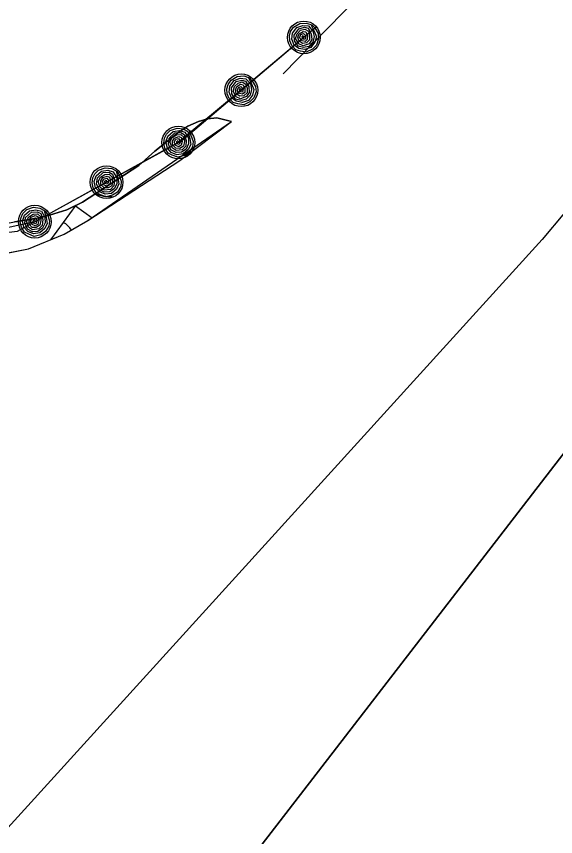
# Model space of a CAD drawing. Extents: x 3905714 to 3926767, y 183354 to 205755.
# Drawn here: x 3919245.6 to 3919508.7, y 197826.5 to 198227.2 of the extents above; entities that cross this region are included whole.
import ezdxf

# ---------------------------------------------------------------- set-up
doc = ezdxf.new("R2010")
doc.units = 0
for name, color, linetype in [('V-LEVE-TOET', 7, 'Continuous'), ('V-RRAP-FSHR', 7, 'Continuous'), ('V-TOPO-DPTH', 7, 'Continuous'), ('V-TOPO-MINR', 7, 'Continuous'), ('V-TOPO-SHOR', 7, 'Continuous'), ('V-WETL-SWMP', 7, 'Continuous')]:
    doc.layers.add(name, color=color, linetype=linetype)

msp = doc.modelspace()

# ---------------------------------------------------------------- linework, layer by layer
at = {"layer": 'V-LEVE-TOET'}
msp.add_line((3919375.79, 198199.15), (3919425.74, 198250.49), dxfattribs=at)
at = {"layer": 'V-RRAP-FSHR'}
for points in [[(3919389.77, 198223.15), (3919391.2, 198221.64), (3919392.83, 198218.8), (3919393.05, 198216.23), (3919391.97, 198213.21), (3919390, 198211.28), (3919387.01, 198209.82), (3919384.15, 198210.31), (3919381.95, 198210.91), (3919380.01, 198212.98), (3919378.98, 198215.29), (3919378.86, 198217.65), (3919379.38, 198219.8), (3919380.84, 198221.96), (3919383.85, 198223.71), (3919387.03, 198223.94), (3919389.31, 198223.19), (3919390.9, 198220.05), (3919391.97, 198217.28), (3919391.27, 198214.58), (3919389.29, 198212.02), (3919386.36, 198211), (3919383.4, 198211.56), (3919381.15, 198213.22), (3919379.91, 198216.04), (3919380.24, 198219), (3919382.34, 198221.74), (3919385.27, 198222.8), (3919388.05, 198222.55), (3919390.29, 198220.03), (3919390.86, 198217.33), (3919390.21, 198214.56), (3919388.28, 198212.58), (3919385.71, 198211.95), (3919383.06, 198212.69), (3919381.24, 198215.25), (3919381.06, 198218.08), (3919383.35, 198221.21), (3919386.1, 198221.96), (3919387.92, 198221.4), (3919389.46, 198218.75), (3919389.74, 198215.89), (3919388.41, 198213.84), (3919385.54, 198212.83), (3919383.38, 198213.8), (3919381.82, 198216.46), (3919382.51, 198218.77), (3919384.27, 198220.45), (3919386.35, 198221.03), (3919388.11, 198219.95), (3919388.65, 198218.03), (3919388.65, 198215.73), (3919387.14, 198214.3), (3919385.2, 198214), (3919383.39, 198215.23), (3919382.97, 198217.1), (3919383.6, 198218.74), (3919385.49, 198219.92), (3919386.8, 198219.68), (3919387.64, 198217.87), (3919387.54, 198215.95), (3919386.47, 198215), (3919384.94, 198215.31), (3919383.79, 198216.8), (3919384.44, 198218.3), (3919385.65, 198218.86), (3919386.8, 198217.69), (3919386.52, 198216.07), (3919385.34, 198216.15), (3919384.99, 198217.24), (3919385.49, 198217.92), (3919385.91, 198216.97)], [(3919391.97, 198222.12), (3919326.22, 198166.5), (3919245.96, 198122.18), (3919169.43, 198112.79), (3919098.44, 198137.37), (3919007.78, 198174.19)], [(3919385.86, 198216.95), (3919355.32, 198191.12), (3919324.57, 198165.59), (3919289.56, 198146.26), (3919254.54, 198126.92), (3919215.99, 198118.51), (3919176.29, 198113.63), (3919138.16, 198123.62), (3919100.36, 198136.7), (3919063.26, 198151.66), (3919026.2, 198166.71), (3919049.19, 198100.75), (3919050.54, 198060.77), (3919053.47, 198020.89)], [(3919359.23, 198197.32), (3919360.66, 198195.81), (3919362.29, 198192.97), (3919362.51, 198190.4), (3919361.43, 198187.38), (3919359.46, 198185.44), (3919356.47, 198183.99), (3919353.61, 198184.48), (3919351.41, 198185.08), (3919349.47, 198187.15), (3919348.44, 198189.46), (3919348.32, 198191.81), (3919348.83, 198193.97), (3919350.3, 198196.13), (3919353.31, 198197.87), (3919356.49, 198198.11), (3919358.77, 198197.36), (3919360.36, 198194.21), (3919361.43, 198191.45), (3919360.73, 198188.74), (3919358.75, 198186.19), (3919355.82, 198185.17), (3919352.86, 198185.73), (3919350.61, 198187.39), (3919349.37, 198190.21), (3919349.7, 198193.17), (3919351.8, 198195.9), (3919354.73, 198196.97), (3919357.51, 198196.71), (3919359.75, 198194.2), (3919360.32, 198191.5), (3919359.67, 198188.73), (3919357.74, 198186.75), (3919355.18, 198186.11), (3919352.52, 198186.85), (3919350.7, 198189.41), (3919350.52, 198192.25), (3919352.81, 198195.38), (3919355.56, 198196.13), (3919357.38, 198195.56), (3919358.92, 198192.92), (3919359.2, 198190.05), (3919357.87, 198188.01), (3919355, 198187), (3919352.84, 198187.97), (3919351.28, 198190.63), (3919351.97, 198192.94), (3919353.73, 198194.62), (3919355.81, 198195.2), (3919357.57, 198194.11), (3919358.11, 198192.2), (3919358.11, 198189.9), (3919356.6, 198188.46), (3919354.66, 198188.17), (3919352.85, 198189.4), (3919352.43, 198191.26), (3919353.06, 198192.91), (3919354.95, 198194.08), (3919356.26, 198193.85), (3919357.1, 198192.03), (3919357, 198190.11), (3919355.93, 198189.16), (3919354.4, 198189.48), (3919353.25, 198190.96), (3919353.9, 198192.47), (3919355.11, 198193.03), (3919356.26, 198191.86), (3919355.98, 198190.24), (3919354.8, 198190.32), (3919354.45, 198191.4), (3919354.95, 198192.09), (3919355.37, 198191.14)], [(3919329.62, 198170.9), (3919330.72, 198169.14), (3919331.77, 198166.04), (3919331.48, 198163.48), (3919329.82, 198160.72), (3919327.51, 198159.21), (3919324.3, 198158.38), (3919321.59, 198159.42), (3919319.55, 198160.43), (3919318.05, 198162.85), (3919317.5, 198165.31), (3919317.85, 198167.65), (3919318.77, 198169.66), (3919320.63, 198171.49), (3919323.93, 198172.61), (3919327.09, 198172.21), (3919329.18, 198171.03), (3919330.12, 198167.64), (3919330.63, 198164.71), (3919329.41, 198162.2), (3919326.97, 198160.08), (3919323.9, 198159.66), (3919321.1, 198160.79), (3919319.22, 198162.86), (3919318.56, 198165.87), (3919319.46, 198168.71), (3919322.06, 198170.98), (3919325.14, 198171.44), (3919327.82, 198170.65), (3919329.52, 198167.74), (3919329.54, 198164.98), (3919328.37, 198162.39), (3919326.09, 198160.83), (3919323.45, 198160.71), (3919320.98, 198161.96), (3919319.7, 198164.83), (3919320.08, 198167.65), (3919322.95, 198170.27), (3919325.78, 198170.46), (3919327.46, 198169.55), (3919328.45, 198166.65), (3919328.17, 198163.79), (3919326.46, 198162.04), (3919323.45, 198161.62), (3919321.52, 198162.99), (3919320.51, 198165.91), (3919321.64, 198168.04), (3919323.7, 198169.34), (3919325.85, 198169.49), (3919327.36, 198168.09), (3919327.52, 198166.1), (3919327.06, 198163.85), (3919325.3, 198162.74), (3919323.35, 198162.83), (3919321.81, 198164.39), (3919321.76, 198166.3), (3919322.71, 198167.79), (3919324.79, 198168.57), (3919326.02, 198168.09), (3919326.5, 198166.14), (3919326.02, 198164.27), (3919324.78, 198163.56), (3919323.34, 198164.17), (3919322.52, 198165.85), (3919323.44, 198167.19), (3919324.74, 198167.51), (3919325.63, 198166.13), (3919325.04, 198164.6), (3919323.9, 198164.91), (3919323.78, 198166.04), (3919324.4, 198166.62), (3919324.62, 198165.61)], [(3919294.6, 198151.57), (3919295.71, 198149.81), (3919296.75, 198146.71), (3919296.46, 198144.14), (3919294.81, 198141.39), (3919292.5, 198139.88), (3919289.28, 198139.04), (3919286.57, 198140.08), (3919284.54, 198141.1), (3919283.04, 198143.51), (3919282.48, 198145.98), (3919282.83, 198148.31), (3919283.75, 198150.33), (3919285.62, 198152.16), (3919288.91, 198153.27), (3919292.07, 198152.88), (3919294.16, 198151.69), (3919295.1, 198148.3), (3919295.61, 198145.38), (3919294.39, 198142.86), (3919291.95, 198140.75), (3919288.88, 198140.32), (3919286.08, 198141.45), (3919284.2, 198143.52), (3919283.54, 198146.53), (3919284.45, 198149.37), (3919287.04, 198151.64), (3919290.12, 198152.11), (3919292.8, 198151.31), (3919294.51, 198148.41), (3919294.53, 198145.65), (3919293.35, 198143.06), (3919291.07, 198141.5), (3919288.43, 198141.38), (3919285.97, 198142.62), (3919284.69, 198145.49), (3919285.07, 198148.31), (3919287.93, 198150.93), (3919290.77, 198151.12), (3919292.44, 198150.21), (3919293.44, 198147.32), (3919293.15, 198144.45), (3919291.44, 198142.7), (3919288.43, 198142.28), (3919286.5, 198143.65), (3919285.49, 198146.57), (3919286.62, 198148.7), (3919288.68, 198150), (3919290.83, 198150.16), (3919292.34, 198148.75), (3919292.5, 198146.77), (3919292.05, 198144.51), (3919290.29, 198143.4), (3919288.33, 198143.49), (3919286.8, 198145.05), (3919286.75, 198146.96), (3919287.69, 198148.46), (3919289.77, 198149.24), (3919291.01, 198148.75), (3919291.48, 198146.8), (3919291.01, 198144.94), (3919289.77, 198144.22), (3919288.33, 198144.83), (3919287.5, 198146.51), (3919288.43, 198147.86), (3919289.72, 198148.17), (3919290.62, 198146.8), (3919290.02, 198145.27), (3919288.89, 198145.57), (3919288.76, 198146.71), (3919289.38, 198147.28), (3919289.6, 198146.27)], [(3919259.58, 198132.23), (3919260.69, 198130.47), (3919261.73, 198127.37), (3919261.45, 198124.8), (3919259.79, 198122.05), (3919257.48, 198120.54), (3919254.27, 198119.71), (3919251.55, 198120.75), (3919249.52, 198121.76), (3919248.02, 198124.18), (3919247.46, 198126.64), (3919247.81, 198128.97), (3919248.74, 198130.99), (3919250.6, 198132.82), (3919253.9, 198133.94), (3919257.06, 198133.54), (3919259.15, 198132.36), (3919260.08, 198128.97), (3919260.6, 198126.04), (3919259.38, 198123.53), (3919256.94, 198121.41), (3919253.86, 198120.99), (3919251.07, 198122.11), (3919249.19, 198124.18), (3919248.53, 198127.2), (3919249.43, 198130.04), (3919252.02, 198132.3), (3919255.11, 198132.77), (3919257.79, 198131.98), (3919259.49, 198129.07), (3919259.51, 198126.31), (3919258.33, 198123.72), (3919256.05, 198122.16), (3919253.41, 198122.04), (3919250.95, 198123.29), (3919249.67, 198126.16), (3919250.05, 198128.97), (3919252.92, 198131.59), (3919255.75, 198131.79), (3919257.43, 198130.87), (3919258.42, 198127.98), (3919258.13, 198125.11), (3919256.42, 198123.37), (3919253.42, 198122.94), (3919251.49, 198124.32), (3919250.48, 198127.24), (3919251.61, 198129.36), (3919253.66, 198130.67), (3919255.82, 198130.82), (3919257.33, 198129.42), (3919257.49, 198127.43), (3919257.03, 198125.17), (3919255.27, 198124.07), (3919253.31, 198124.16), (3919251.78, 198125.72), (3919251.73, 198127.63), (3919252.68, 198129.12), (3919254.75, 198129.9), (3919255.99, 198129.41), (3919256.46, 198127.47), (3919255.99, 198125.6), (3919254.75, 198124.88), (3919253.31, 198125.49), (3919252.48, 198127.18), (3919253.41, 198128.52), (3919254.71, 198128.84), (3919255.6, 198127.46), (3919255.01, 198125.93), (3919253.87, 198126.24), (3919253.75, 198127.37), (3919254.36, 198127.95), (3919254.59, 198126.93)]]:
    msp.add_lwpolyline(points, dxfattribs=at)
for centre in [(3919385.86, 198216.95), (3919355.32, 198191.12), (3919324.57, 198165.59), (3919289.56, 198146.26), (3919254.54, 198126.92)]:
    msp.add_circle(centre, 8, dxfattribs=at)
at = {"layer": 'V-TOPO-DPTH'}
for points in [[(3920364.01, 199120.37), (3919905.55, 198619.39), (3919888.43, 198600.5), (3919871.98, 198580.97), (3919704.46, 198370.51), (3919703.34, 198369.07), (3919701.73, 198366.88), (3919700.65, 198365.42), (3919700.09, 198364.7), (3919666.35, 198321.06), (3919648.85, 198298.57), (3919631.26, 198276.16), (3919613.53, 198253.86), (3919595.7, 198231.63), (3919588.77, 198223.04), (3919567.31, 198196.65), (3919545.75, 198170.35), (3919524, 198144.2), (3919502.14, 198118.14), (3919038.46, 197607.31)], [(3919155.31, 197550.29), (3919768.56, 198345.67), (3920351.33, 198951.87)], [(3919155.31, 197550.29), (3919768.56, 198345.67), (3920351.33, 198951.87)]]:
    msp.add_lwpolyline(points, dxfattribs=at)
at = {"layer": 'V-TOPO-MINR'}
for points in [[(3920364.01, 199120.37), (3919905.55, 198619.39), (3919888.43, 198600.5), (3919871.98, 198580.97), (3919704.46, 198370.51), (3919703.34, 198369.07), (3919701.73, 198366.88), (3919700.65, 198365.42), (3919700.09, 198364.7), (3919666.35, 198321.06), (3919648.85, 198298.57), (3919631.26, 198276.16), (3919613.53, 198253.86), (3919595.7, 198231.63), (3919588.77, 198223.04), (3919567.31, 198196.65), (3919545.75, 198170.35), (3919524, 198144.2), (3919502.14, 198118.14), (3919038.46, 197607.31)], [(3920351.33, 198951.87), (3919768.56, 198345.67), (3919155.31, 197550.29)]]:
    msp.add_lwpolyline(points, dxfattribs=at)
at = {"layer": 'V-TOPO-SHOR'}
for points in [[(3919198.49, 198103.08), (3919251.38, 198113.68), (3919268.83, 198120.77), (3919280.41, 198127.43), (3919350.52, 198175.83)], [(3919223.92, 198123.36), (3919235.19, 198125.11), (3919244.57, 198126.77), (3919254.46, 198128.27), (3919261.68, 198130.09), (3919270.2, 198132.78), (3919277.76, 198136.5), (3919305.33, 198154.39), (3919313.06, 198161.39), (3919319.41, 198166.48), (3919324.39, 198170.37), (3919329.29, 198173.65), (3919334.44, 198175.82), (3919338.83, 198177.12), (3919343.39, 198177.74), (3919350.52, 198175.83)]]:
    msp.add_lwpolyline(points, dxfattribs=at)
at = {"layer": 'V-WETL-SWMP'}
for p, q in [((3919325.33, 198156.76), (3919350.58, 198175.87)), ((3919334.44, 198175.82), (3919329.29, 198173.65)), ((3919338.83, 198177.12), (3919334.44, 198175.82)), ((3919343.39, 198177.74), (3919338.83, 198177.12)), ((3919350.58, 198175.87), (3919343.39, 198177.74)), ((3919329.29, 198173.65), (3919324.39, 198170.37)), ((3919324.39, 198170.37), (3919319.41, 198166.48)), ((3919319.41, 198166.48), (3919313.06, 198161.39)), ((3919313.06, 198161.39), (3919305.33, 198154.39)), ((3919280.41, 198127.43), (3919325.33, 198156.76)), ((3919305.33, 198154.39), (3919277.76, 198136.5)), ((3919277.76, 198136.5), (3919270.2, 198132.78)), ((3919270.2, 198132.78), (3919261.68, 198130.09)), ((3919274.59, 198134.95), (3919262.25, 198118.1)), ((3919274.42, 198134.72), (3919282.5, 198128.8)), ((3919254.46, 198128.26), (3919244.57, 198126.77)), ((3919261.68, 198130.09), (3919254.46, 198128.26)), ((3919268.83, 198120.77), (3919280.41, 198127.43)), ((3919251.38, 198113.68), (3919268.83, 198120.77)), ((3919198.5, 198103.08), (3919251.38, 198113.68))]:
    msp.add_line(p, q, dxfattribs=at)
for centre, start, end in [((3919290.94, 198156.86), 247.1535, 274.5436), ((3919258.29, 198112.29), 36.7332, 54.5436)]:
    msp.add_arc(centre, 17.62, start, end, dxfattribs=at)

doc.saveas('drawing.dxf')
